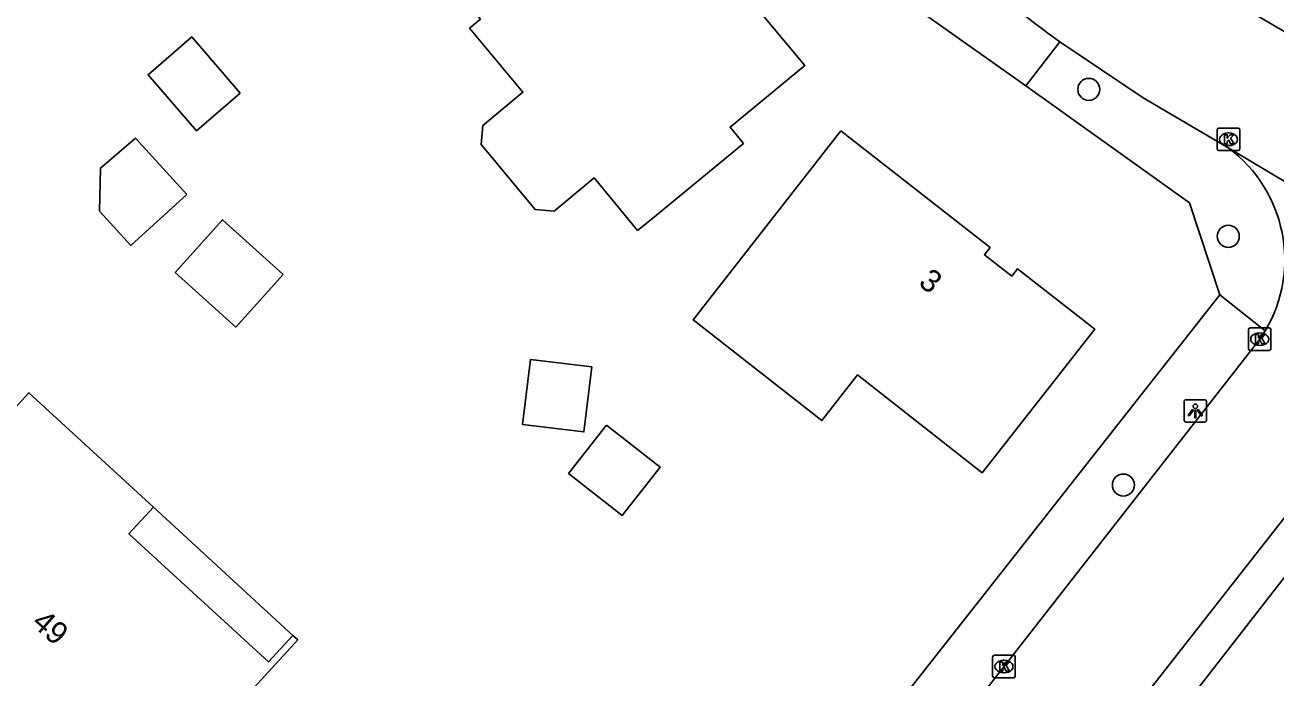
# Model space of a CAD drawing. Extents: x 157321 to 158827, y 386650 to 388532.
# Drawn here: x 158051 to 158106.5, y 387245.2 to 387274.1 of the extents above; entities that cross this region are included whole.
import ezdxf

# ---------------------------------------------------------------- set-up
doc = ezdxf.new("R2010")
doc.units = 0
for name, color, linetype in [('IMGEO_Boom', 7, 'Continuous'), ('IMGEO_Groenvoorziening', 7, 'Continuous'), ('IMGEO_Kolk', 7, 'Continuous'), ('IMGEO_Lichtpunt', 7, 'Continuous'), ('IMGEO_Pand', 7, 'Continuous'), ('IMGEO_Pand_nummerreeks', 7, 'Continuous'), ('IMGEO_Pand_overbouw', 7, 'Continuous'), ('IMGEO_Rijbaan_lokaal_gesloten', 7, 'Continuous'), ('IMGEO_Voetpad_open', 7, 'Continuous')]:
    doc.layers.add(name, color=color, linetype=linetype)

msp = doc.modelspace()

# ---------------------------------------------------------------- linework, layer by layer
at = {"layer": 'IMGEO_Boom'}
for centre in [(158098.154, 387271.292), (158104.342, 387264.775), (158099.687, 387253.742)]:
    msp.add_circle(centre, 0.489, dxfattribs=at)
at = {"layer": 'IMGEO_Groenvoorziening'}
for points in [[(158103.97, 387262.173), (158102.626, 387266.267), (158095.354, 387271.444)], [(158088.804, 387242.909), (158103.97, 387262.173)], [(158105.977, 387260.589), (158103.97, 387262.173)], [(158112.253, 387256.634), (158107.095, 387250), (158093.185, 387232.11)]]:
    msp.add_lwpolyline(points, dxfattribs=at)
at = {"layer": 'IMGEO_Kolk'}
for p, q in [((158103.851, 387268.653), (158103.851, 387269.505)), ((158103.926, 387269.579), (158104.778, 387269.579)), ((158104.339, 387269.359), (158104.364, 387269.359)), ((158104.852, 387269.505), (158104.852, 387268.653)), ((158104.778, 387268.579), (158103.926, 387268.579)), ((158104.362, 387268.799), (158104.337, 387268.799)), ((158105.235, 387259.788), (158105.235, 387260.64)), ((158105.31, 387260.714), (158106.162, 387260.714)), ((158105.723, 387260.494), (158105.748, 387260.494)), ((158106.236, 387260.64), (158106.236, 387259.788)), ((158106.162, 387259.714), (158105.31, 387259.714)), ((158105.746, 387259.934), (158105.721, 387259.934)), ((158093.888, 387245.268), (158093.888, 387246.12)), ((158093.963, 387246.194), (158094.815, 387246.194)), ((158094.376, 387245.974), (158094.401, 387245.974)), ((158094.889, 387246.12), (158094.889, 387245.268)), ((158094.815, 387245.194), (158093.963, 387245.194)), ((158094.399, 387245.414), (158094.374, 387245.414))]:
    msp.add_line(p, q, dxfattribs=at)
for points in [[(158103.851, 387268.653), (158103.851, 387269.505)], [(158103.926, 387269.579), (158104.778, 387269.579)], [(158104.172, 387269.279), (158104.295, 387269.279), (158104.295, 387269.128), (158104.425, 387269.279), (158104.589, 387269.279), (158104.443, 387269.128), (158104.596, 387268.879), (158104.444, 387268.879), (158104.359, 387269.043), (158104.295, 387268.976), (158104.295, 387268.879), (158104.172, 387268.879), (158104.172, 387269.279)], [(158104.852, 387269.505), (158104.852, 387268.653)], [(158104.778, 387268.579), (158103.926, 387268.579)], [(158105.235, 387259.788), (158105.235, 387260.64)], [(158105.31, 387260.714), (158106.162, 387260.714)], [(158105.556, 387260.414), (158105.679, 387260.414), (158105.679, 387260.263), (158105.809, 387260.414), (158105.973, 387260.414), (158105.827, 387260.263), (158105.98, 387260.014), (158105.828, 387260.014), (158105.743, 387260.178), (158105.679, 387260.111), (158105.679, 387260.014), (158105.556, 387260.014), (158105.556, 387260.414)], [(158106.236, 387260.64), (158106.236, 387259.788)], [(158106.162, 387259.714), (158105.31, 387259.714)], [(158093.888, 387245.268), (158093.888, 387246.12)], [(158093.963, 387246.194), (158094.815, 387246.194)], [(158094.209, 387245.894), (158094.332, 387245.894), (158094.332, 387245.743), (158094.462, 387245.894), (158094.626, 387245.894), (158094.48, 387245.743), (158094.633, 387245.494), (158094.481, 387245.494), (158094.396, 387245.658), (158094.332, 387245.591), (158094.332, 387245.494), (158094.209, 387245.494), (158094.209, 387245.894)], [(158094.889, 387246.12), (158094.889, 387245.268)], [(158094.815, 387245.194), (158093.963, 387245.194)]]:
    msp.add_lwpolyline(points, dxfattribs=at)
for centre, start, end in [((158103.928, 387269.503), 91.552, 178.448), ((158103.928, 387269.503), 91.552, 178.448), ((158104.776, 387269.503), 1.552, 88.448), ((158104.776, 387269.503), 1.552, 88.448), ((158103.928, 387268.655), 181.552, 268.448), ((158103.928, 387268.655), 181.552, 268.448), ((158104.776, 387268.655), 271.552, 358.448), ((158104.776, 387268.655), 271.552, 358.448), ((158105.312, 387260.638), 91.552, 178.448), ((158105.312, 387260.638), 91.552, 178.448), ((158106.16, 387260.638), 1.552, 88.448), ((158106.16, 387260.638), 1.552, 88.448), ((158105.312, 387259.79), 181.552, 268.448), ((158105.312, 387259.79), 181.552, 268.448), ((158106.16, 387259.79), 271.552, 358.448), ((158106.16, 387259.79), 271.552, 358.448), ((158093.965, 387246.118), 91.552, 178.448), ((158093.965, 387246.118), 91.552, 178.448), ((158094.813, 387246.118), 1.552, 88.448), ((158094.813, 387246.118), 1.552, 88.448), ((158093.965, 387245.27), 181.552, 268.448), ((158093.965, 387245.27), 181.552, 268.448), ((158094.813, 387245.27), 271.552, 358.448), ((158094.813, 387245.27), 271.552, 358.448)]:
    msp.add_arc(centre, 0.0765, start, end, dxfattribs=at)
for centre, major_axis, ratio, start_param, end_param in [((158104.338, 387269.079), (-0.387, 0.002), 0.722429, 4.712389, 7.853982), ((158104.363, 387269.079), (-0.39, 0.002), 0.717154, 1.570796, 4.712389), ((158105.722, 387260.214), (-0.387, 0.002), 0.722429, 4.712389, 7.853982), ((158105.747, 387260.214), (-0.39, 0.002), 0.717154, 1.570796, 4.712389), ((158094.375, 387245.694), (-0.387, 0.002), 0.722429, 4.712389, 7.853982), ((158094.4, 387245.694), (-0.39, 0.002), 0.717154, 1.570796, 4.712389)]:
    msp.add_ellipse(centre, major_axis=major_axis, ratio=ratio, start_param=start_param, end_param=end_param, dxfattribs=at)
at = {"layer": 'IMGEO_Lichtpunt'}
for p, q in [((158102.38, 387257.435), (158102.38, 387256.628)), ((158102.38, 387257.435), (158102.38, 387256.628)), ((158103.282, 387257.53), (158102.474, 387257.53)), ((158103.282, 387257.53), (158102.474, 387257.53)), ((158103.376, 387256.628), (158103.376, 387257.435)), ((158103.376, 387256.628), (158103.376, 387257.435)), ((158102.474, 387256.534), (158103.282, 387256.534)), ((158102.474, 387256.534), (158103.282, 387256.534))]:
    msp.add_line(p, q, dxfattribs=at)
for points in [[(158102.754, 387257.099), (158102.793, 387257.071), (158102.605, 387256.809), (158102.567, 387256.836), (158102.754, 387257.099)], [(158102.856, 387257.051), (158102.903, 387257.051), (158102.903, 387256.729), (158102.856, 387256.729), (158102.856, 387257.051)], [(158102.966, 387257.071), (158103.004, 387257.098), (158103.191, 387256.836), (158103.152, 387256.808), (158102.966, 387257.071)]]:
    msp.add_lwpolyline(points, dxfattribs=at)
msp.add_circle((158102.879, 387257.233), 0.0994, dxfattribs=at)
for centre, start, end in [((158102.474, 387257.435), 90, 180), ((158102.474, 387257.435), 90, 180), ((158103.282, 387257.435), 0, 90), ((158103.282, 387257.435), 0, 90), ((158102.474, 387256.628), 180, 270), ((158102.474, 387256.628), 180, 270), ((158103.282, 387256.628), 270, 0), ((158103.282, 387256.628), 270, 360)]:
    msp.add_arc(centre, 0.0946, start, end, dxfattribs=at)
at = {"layer": 'IMGEO_Pand'}
for points in [[(158070.681, 387274.015), (158071.166, 387274.414), (158068.745, 387277.356), (158071.092, 387279.288), (158074.952, 387282.465), (158077.4, 387279.496), (158078.256, 387280.199), (158081.457, 387276.31), (158081.925, 387276.699), (158085.554, 387272.346), (158082.24, 387269.617), (158082.832, 387268.899), (158078.973, 387265.721), (158078.138, 387265.034), (158076.204, 387267.363), (158074.429, 387265.89), (158073.584, 387265.968), (158071.195, 387268.846), (158071.273, 387269.69), (158073.048, 387271.164), (158070.681, 387274.015)], [(158060.508, 387271.131), (158058.571, 387269.457), (158056.422, 387271.943), (158058.359, 387273.617), (158060.508, 387271.131)], [(158058.139, 387266.637), (158055.655, 387264.366), (158054.258, 387265.894), (158054.313, 387267.799), (158055.863, 387269.126), (158058.139, 387266.637)], [(158087.149, 387269.453), (158093.773, 387264.279), (158093.521, 387263.956), (158094.735, 387263.009), (158094.987, 387263.332), (158098.415, 387260.654), (158093.416, 387254.281), (158087.898, 387258.63), (158086.302, 387256.605), (158080.594, 387261.068), (158087.149, 387269.453)], [(158062.414, 387263.084), (158060.314, 387260.751), (158057.622, 387263.174), (158059.722, 387265.507), (158062.414, 387263.084)], [(158076.1, 387258.992), (158075.754, 387256.103), (158073.034, 387256.429), (158073.379, 387259.318), (158076.1, 387258.992)], [(158061.754, 387245.899), (158062.835, 387247.078), (158063.056, 387246.875), (158059.33, 387242.81), (158055.951, 387239.123), (158055.746, 387239.318), (158055.971, 387239.557), (158052.433, 387242.815), (158050.229, 387244.844), (158049.216, 387243.74), (158045.89, 387246.777), (158046.898, 387247.888), (158044.591, 387250), (158044.243, 387250.319), (158047.62, 387254.007), (158051.13, 387257.841), (158056.652, 387252.764), (158055.57, 387251.584), (158061.754, 387245.899)], [(158076.75, 387256.402), (158079.13, 387254.541), (158077.453, 387252.396), (158075.073, 387254.257), (158076.75, 387256.402)]]:
    msp.add_lwpolyline(points, dxfattribs=at)
at = {"layer": 'IMGEO_Pand_overbouw'}
msp.add_lwpolyline([(158059.657, 387250), (158056.652, 387252.764), (158055.57, 387251.584), (158061.754, 387245.899), (158062.835, 387247.078)], close=True, dxfattribs=at)
at = {"layer": 'IMGEO_Rijbaan_lokaal_gesloten'}
for points in [[(158111.12, 387271.354), (158105.18, 387274.828)], [(158096.865, 387273.395), (158100.56, 387270.912), (158104.36, 387268.683)], [(158118.592, 387260.2), (158104.36, 387268.683)], [(158105.977, 387260.589), (158105.735, 387260.215), (158097.752, 387250), (158074.463, 387220.199)], [(158091.841, 387233.164), (158105.03, 387250), (158110.984, 387257.602)]]:
    msp.add_lwpolyline(points, dxfattribs=at)
for centre, radius, start, end in [((158129.684, 387318.389), 55.692, 228.4142, 233.893), ((158100.686, 387263.74), 6.159, 329.2234, 53.372)]:
    msp.add_arc(centre, radius, start, end, dxfattribs=at)
at = {"layer": 'IMGEO_Voetpad_open'}
for points in [[(158095.354, 387271.444), (158090.972, 387274.553)], [(158095.354, 387271.444), (158096.865, 387273.395)]]:
    msp.add_lwpolyline(points, dxfattribs=at)

# ---------------------------------------------------------------- texts
at = {"layer": 'IMGEO_Pand_nummerreeks'}
for s, rotation, p in [('3', 322.0094, (158090.547, 387262.638)), ('49', 318.6955, (158051.206, 387247.555))]:
    msp.add_text(s, height=1, rotation=rotation, dxfattribs=at).set_placement(p)

doc.saveas('drawing.dxf')
